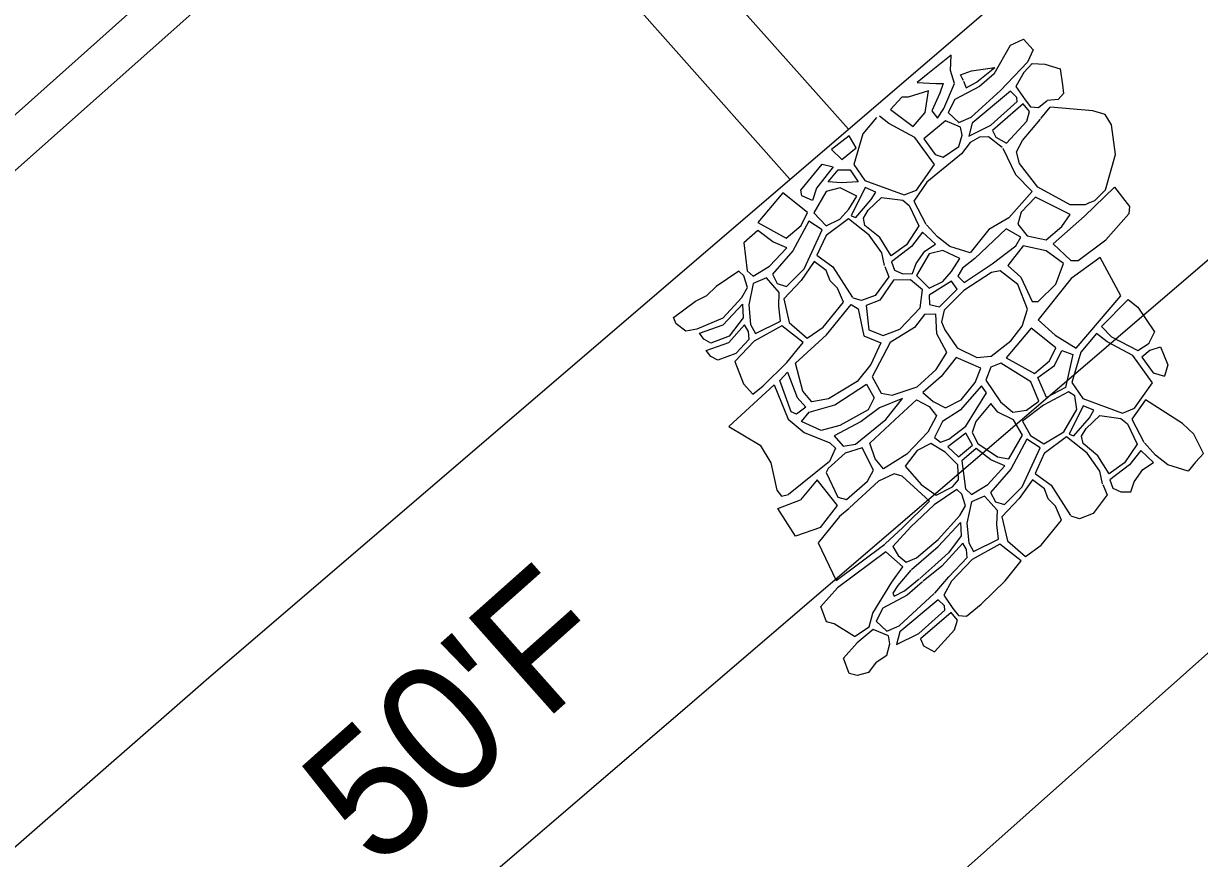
# Model space of a CAD drawing. Extents: x 49683 to 58852, y 49525 to 54803.
# Drawn here: x 53454.97 to 53500.86, y 51364.85 to 51397.42 of the extents above; entities that cross this region are included whole.
import ezdxf

# ---------------------------------------------------------------- set-up
doc = ezdxf.new("R2010")
doc.units = 0
for name, color, linetype in [('Level 11', 7, 'Continuous'), ('Level 13', 7, 'Continuous'), ('Level 16', 7, 'Continuous'), ('Level 18', 7, 'Continuous'), ('Level 33', 7, 'Continuous'), ('Level 48', 7, 'Continuous'), ('Level 8', 7, 'Continuous')]:
    doc.layers.add(name, color=color, linetype=linetype)

msp = doc.modelspace()

# ---------------------------------------------------------------- linework, layer by layer
at = {"layer": 'Level 11'}
msp.add_line((53245.856, 51207.553), (53944.235, 51830.768), dxfattribs=at)
at = {"layer": 'Level 13'}
msp.add_line((53681.554, 51593.39), (53435.601, 51374.767), dxfattribs=at)
at = {"layer": 'Level 16'}
for p, q in [((53491.171, 51396.189), (53490.255, 51395.462)), ((53491.139, 51395.588), (53491.171, 51396.189)), ((53491.297, 51395.083), (53491.139, 51395.588)), ((53490.255, 51395.462), (53489.844, 51395.114)), ((53489.844, 51395.114), (53490.571, 51395.083)), ((53490.571, 51395.083), (53490.855, 51395.083)), ((53490.855, 51395.083), (53490.728, 51394.703)), ((53490.886, 51394.103), (53491.297, 51395.083)), ((53490.286, 51394.798), (53489.497, 51394.545)), ((53490.16, 51393.945), (53490.286, 51394.798)), ((53490.728, 51394.703), (53490.413, 51394.008)), ((53489.244, 51394.545), (53488.802, 51394.071)), ((53489.497, 51394.545), (53489.244, 51394.545)), ((53488.802, 51394.071), (53489.686, 51393.407)), ((53489.686, 51393.407), (53490.16, 51393.945)), ((53490.413, 51394.008), (53490.634, 51393.724)), ((53490.634, 51393.724), (53490.886, 51394.103)), ((53486.377, 51391.242), (53486.756, 51391.716)), ((53486.756, 51391.716), (53487.229, 51391.716)), ((53487.229, 51391.716), (53487.545, 51391.242)), ((53486.882, 51391.21), (53486.377, 51391.242)), ((53487.545, 51391.242), (53486.882, 51391.21))]:
    msp.add_line(p, q, dxfattribs=at)
for points in [[(53492.848, 51395.451), (53493.482, 51396.568), (53493.99, 51396.814), (53494.373, 51396.39), (53494.154, 51395.917), (53493.092, 51394.802)], [(53491.648, 51395.196), (53491.599, 51395.292), (53491.542, 51395.411), (53491.97, 51395.567), (53492.874, 51395.701)], [(53491.648, 51395.166), (53491.71, 51395.039), (53491.759, 51394.916), (53492.164, 51395.125), (53492.874, 51395.701)], [(53492.834, 51395.675), (53492.765, 51395.615)], [(53494.338, 51395.858), (53494.003, 51395.505), (53493.701, 51394.957), (53494.057, 51394.444), (53494.269, 51394.165), (53494.582, 51394.143), (53494.919, 51394.415)], [(53494.338, 51395.858), (53494.824, 51395.836), (53495.421, 51395.651), (53495.52, 51395.033), (53495.561, 51394.685), (53495.351, 51394.452), (53494.919, 51394.415)], [(53492.848, 51395.451), (53492.274, 51394.966), (53491.318, 51394.45), (53491.06, 51393.948), (53491.476, 51393.556), (53491.954, 51393.765), (53493.092, 51394.802)], [(53488.26, 51393.752), (53487.726, 51393.111), (53487.37, 51391.922), (53487.798, 51391.297), (53489.341, 51390.736), (53489.819, 51390.92), (53490.518, 51391.913), (53489.748, 51392.978), (53488.744, 51393.516), (53488.372, 51393.8)], [(53494.674, 51393.707), (53495.03, 51394.153)], [(53496.578, 51390.436), (53496.782, 51390.511), (53497.194, 51390.931), (53497.583, 51392.313), (53497.423, 51393.468), (53497.182, 51393.867), (53496.705, 51394.01), (53495.03, 51394.153)], [(53496.578, 51390.436), (53496.399, 51390.351), (53495.811, 51390.35), (53494.552, 51391.041), (53493.839, 51391.964), (53493.724, 51392.416), (53493.956, 51392.857), (53494.658, 51393.692)], [(53493.167, 51392.581), (53492.627, 51392.994), (53492.272, 51392.981), (53491.916, 51392.772), (53491.573, 51392.331), (53490.224, 51391.227), (53489.708, 51390.491), (53490.185, 51389.596)], [(53493.193, 51392.555), (53493.681, 51391.534), (53494.332, 51390.863), (53493.428, 51389.833), (53492.64, 51389.381), (53491.914, 51388.467), (53491.117, 51388.718), (53490.635, 51389.095), (53490.211, 51389.569)], [(53496.376, 51389.897), (53497.543, 51391.03), (53498.133, 51390.286), (53498.108, 51389.993), (53497.214, 51388.984)], [(53488.568, 51387.973), (53488.468, 51388.468), (53487.967, 51389.166), (53487.159, 51389.802), (53486.288, 51389.152), (53485.932, 51388.379), (53486.557, 51387.927), (53487.319, 51386.737)], [(53496.376, 51389.897), (53495.148, 51388.827), (53495.84, 51388.177), (53496.134, 51388.178), (53497.214, 51388.984)], [(53482.264, 51385.92), (53483.001, 51386.735), (53483.225, 51387.115), (53483.08, 51387.573), (53482.879, 51387.752), (53481.996, 51387.158), (53481.633, 51386.814)], [(53488.583, 51387.946), (53488.745, 51387.54), (53488.207, 51386.812), (53487.669, 51386.611), (53487.346, 51386.708)], [(53482.264, 51385.92), (53481.249, 51385.499), (53480.816, 51385.415), (53480.433, 51385.704), (53480.332, 51385.953), (53481.187, 51386.587), (53481.633, 51386.814)], [(53482.277, 51385.664), (53483.023, 51386.467), (53483.056, 51385.942), (53482.51, 51385.227)], [(53497.034, 51385.593), (53498.077, 51386.656), (53498.456, 51386.354), (53499.107, 51385.393), (53498.873, 51384.926)], [(53482.51, 51385.227), (53481.79, 51384.955), (53481.524, 51385.101), (53481.343, 51385.334), (53482.277, 51385.664)], [(53482.769, 51384.551), (53483.289, 51385.104), (53483.256, 51385.406), (53483.111, 51385.663), (53482.489, 51384.972)], [(53483.427, 51382.954), (53483.835, 51383.284), (53484.763, 51384.19), (53485.39, 51384.972), (53484.564, 51385.619), (53483.479, 51385.026), (53482.732, 51384.237)], [(53497.034, 51385.593), (53497.427, 51385.201), (53498.456, 51384.663), (53498.893, 51384.948)], [(53482.769, 51384.551), (53482.059, 51384.283), (53481.793, 51384.43), (53481.612, 51384.662), (53482.489, 51384.972)], [(53498.94, 51384.675), (53498.615, 51384.406), (53499.055, 51383.794), (53499.5, 51383.657)], [(53498.94, 51384.675), (53499.342, 51384.806), (53499.623, 51384.106), (53499.5, 51383.657)], [(53482.732, 51384.237), (53483.067, 51383.359), (53483.427, 51382.954)], [(53484.264, 51383.318), (53482.493, 51381.698), (53483.713, 51380.969), (53484.128, 51380.276), (53484.369, 51379.216), (53484.545, 51378.976), (53484.821, 51379.047)], [(53484.264, 51383.318), (53484.808, 51381.981), (53485.429, 51381.466), (53486.44, 51381.066), (53486.651, 51380.856), (53486.429, 51380.339), (53484.821, 51379.047)], [(53498.754, 51382.742), (53498.22, 51381.979), (53498.696, 51381.084)], [(53500.709, 51380.312), (53501.018, 51380.648), (53500.645, 51381.396), (53500.197, 51381.814), (53498.754, 51382.742)], [(53497.079, 51379.461), (53496.98, 51379.956), (53496.478, 51380.654), (53495.671, 51381.29), (53494.8, 51380.64), (53494.444, 51379.868), (53495.068, 51379.415), (53495.831, 51378.225)], [(53500.709, 51380.312), (53500.426, 51379.955), (53499.628, 51380.206), (53499.146, 51380.584), (53498.723, 51381.058)], [(53486.068, 51377.759), (53486.738, 51378.614), (53485.942, 51379.621), (53485.293, 51378.839)], [(53488.597, 51377.127), (53489.288, 51377.763), (53490.329, 51378.781), (53489.257, 51379.763), (53488.944, 51379.852), (53488.341, 51379.561), (53487.202, 51378.521)], [(53497.094, 51379.434), (53497.257, 51379.028), (53496.718, 51378.301), (53496.181, 51378.1), (53495.857, 51378.196)], [(53486.068, 51377.759), (53485.1, 51377.423), (53484.407, 51378.504), (53485.293, 51378.839)], [(53487.185, 51378.504), (53486.814, 51378.185), (53485.979, 51377.155), (53486.688, 51375.686), (53488.579, 51377.11)], [(53489.627, 51376.114), (53490.662, 51377.016), (53491.534, 51377.955), (53491.567, 51377.43), (53491.064, 51376.771), (53490.538, 51376.29), (53489.948, 51375.775)], [(53487.398, 51373.511), (53487.973, 51373.886), (53488.108, 51374.413), (53488.857, 51375.627), (53489.286, 51376.228), (53488.625, 51376.815), (53486.73, 51375.402)], [(53490.539, 51375.203), (53491.085, 51375.832), (53491.801, 51376.593), (53491.768, 51376.894), (53491.623, 51377.151), (53490.806, 51376.245), (53490.083, 51375.659)], [(53489.602, 51376.089), (53489.089, 51375.492), (53488.893, 51375.198), (53488.942, 51375.076), (53489.346, 51375.284), (53489.929, 51375.757)], [(53487.398, 51373.511), (53486.606, 51374.005), (53486.303, 51374.077), (53486.081, 51374.674), (53486.73, 51375.402)], [(53490.058, 51375.634), (53489.456, 51375.125), (53488.5, 51374.61), (53488.242, 51374.107), (53488.658, 51373.715), (53489.136, 51373.924), (53490.513, 51375.179)], [(53490.52, 51372.909), (53491.305, 51373.767), (53491.416, 51374.147), (53491.171, 51374.441), (53489.969, 51373.411), (53490.091, 51373.141), (53490.52, 51372.909)], [(53488.241, 51372.501), (53488.657, 51372.784), (53488.78, 51373.225), (53488.72, 51373.532), (53488.132, 51373.776), (53487.509, 51373.261)], [(53488.241, 51372.501), (53487.942, 51372.096), (53487.497, 51371.989), (53487.193, 51372.062), (53486.971, 51372.658), (53487.509, 51373.261)]]:
    msp.add_lwpolyline(points, dxfattribs=at)
for points in [[(53493.487, 51394.783), (53491.991, 51393.532), (53491.855, 51393.03), (53492.726, 51393.459), (53493.744, 51394.379), (53493.731, 51394.539)], [(53493.988, 51394.282), (53492.787, 51393.251), (53492.909, 51392.982), (53493.337, 51392.749), (53494.122, 51393.608), (53494.233, 51393.988)], [(53490.103, 51392.917), (53490.543, 51392.305), (53490.862, 51392.208), (53491.475, 51392.625), (53491.598, 51393.066), (53491.537, 51393.372), (53490.949, 51393.617)], [(53487.19, 51393.038), (53486.497, 51392.501), (53486.91, 51392.11), (53487.458, 51392.569)], [(53486.569, 51391.833), (53485.914, 51390.999), (53485.762, 51390.516), (53485.346, 51390.697), (53485.309, 51390.921), (53486.131, 51391.927)], [(53487.495, 51390.68), (53486.834, 51391.004), (53486.298, 51390.867), (53485.814, 51390.027), (53486.297, 51389.524), (53486.832, 51389.787), (53487.179, 51390.175)], [(53487.81, 51391.016), (53487.269, 51389.912), (53487.453, 51389.851), (53488.054, 51390.55), (53488.226, 51390.845)], [(53484.597, 51390.819), (53483.628, 51389.654), (53484.729, 51389.042), (53485.318, 51389.533), (53485.564, 51390.048)], [(53489.915, 51389.523), (53489.425, 51388.788), (53488.824, 51388.358), (53488.383, 51389.068), (53487.808, 51389.545), (53487.747, 51389.827), (53487.931, 51390.134), (53488.459, 51390.637), (53489.279, 51390.527), (53489.536, 51390.319)], [(53495.811, 51389.972), (53494.468, 51390.642), (53493.9, 51390.054), (53493.774, 51389.592), (53494.141, 51389.141), (53494.875, 51388.974), (53495.485, 51389.499)], [(53485.618, 51389.71), (53484.991, 51388.547), (53484.197, 51387.641), (53484.387, 51387.273), (53484.744, 51387.162), (53485.438, 51387.855), (53486.132, 51389.375)], [(53483.629, 51389.35), (53483.081, 51388.869), (53483.214, 51387.774), (53483.449, 51387.562), (53484.086, 51387.954), (53484.757, 51388.67), (53484.21, 51388.904)], [(53490.057, 51389.273), (53489.626, 51388.716), (53488.849, 51388.127), (53488.964, 51387.802), (53489.279, 51387.655), (53489.667, 51387.666), (53489.804, 51388.055), (53490.141, 51388.538), (53490.561, 51388.812)], [(53493.889, 51389.078), (53493.312, 51389.403), (53492.093, 51388.246), (53491.62, 51387.879), (53491.431, 51387.563), (53491.682, 51387.312), (53492.775, 51388.048), (53493.699, 51388.742)], [(53495.557, 51388.061), (53494.875, 51388.554), (53493.983, 51388.752), (53493.384, 51387.985), (53493.887, 51387.524), (53494.337, 51386.569), (53494.568, 51386.57), (53495.251, 51387.253)], [(53491.505, 51388.246), (53490.844, 51388.57), (53490.308, 51388.433), (53489.825, 51387.593), (53490.307, 51387.09), (53490.842, 51387.353), (53491.189, 51387.742)], [(53496.99, 51388.288), (53495.849, 51387.466), (53494.561, 51385.859), (53495.234, 51385.26), (53496.054, 51384.758), (53497.796, 51386.794)], [(53485.829, 51388.135), (53485.314, 51387.397), (53484.643, 51386.681), (53484.854, 51385.754), (53485.557, 51385.14), (53486.172, 51385.577), (53486.967, 51386.55), (53486.733, 51387.097), (53486.443, 51387.387), (53486.298, 51387.778)], [(53493.089, 51387.775), (53492.743, 51387.701), (53491.671, 51387.007), (53490.894, 51386.23), (53490.799, 51385.778), (53490.924, 51385.463), (53491.406, 51384.771), (53492.172, 51384.384), (53492.739, 51384.447), (53493.496, 51385.036), (53493.948, 51385.614), (53494.148, 51386.275), (53493.771, 51387.241)], [(53483.962, 51387.496), (53483.448, 51387.272), (53483.269, 51386.445), (53483.346, 51385.674), (53483.535, 51385.328), (53484.508, 51385.809), (53484.442, 51386.39), (53484.465, 51386.927)], [(53488.924, 51387.403), (53488.386, 51386.633), (53487.859, 51386.422), (53487.963, 51385.473), (53488.521, 51385.253), (53489.164, 51385.496), (53489.956, 51386.329), (53490.051, 51387.036), (53489.588, 51387.414)], [(53491.189, 51387.364), (53490.307, 51386.817), (53490.327, 51386.46), (53490.715, 51386.366), (53491.409, 51387.059)], [(53487.269, 51386.463), (53487.542, 51386.295), (53487.763, 51385.231), (53488.426, 51384.968), (53488.035, 51384.114), (53487.497, 51383.449), (53486.379, 51382.774), (53485.736, 51382.657), (53485.378, 51383.078), (53485.095, 51384.163), (53486.308, 51385.271)], [(53490.135, 51386.066), (53489.734, 51385.56), (53488.795, 51384.979), (53488.087, 51383.64), (53488.434, 51382.997), (53488.866, 51382.924), (53489.847, 51383.252), (53490.585, 51383.927), (53491.008, 51384.581), (53490.608, 51385.318), (53490.567, 51386.077)], [(53494.291, 51385.54), (53493.322, 51384.375), (53494.424, 51383.764), (53495.012, 51384.255), (53495.258, 51384.769)], [(53499.03, 51383.402), (53498.259, 51384.467), (53497.255, 51385.005), (53496.839, 51385.323), (53496.238, 51384.599), (53495.881, 51383.41), (53496.309, 51382.786), (53497.852, 51382.224), (53498.33, 51382.408)], [(53495.491, 51384.66), (53495.919, 51384.501), (53495.636, 51383.214), (53494.888, 51382.833), (53494.558, 51383.605), (53495.208, 51384.083)], [(53491.366, 51384.392), (53490.775, 51383.653), (53490.068, 51383.031), (53490.468, 51382.673), (53490.953, 51382.421), (53491.564, 51382.737), (53492.113, 51383.413), (53492.335, 51383.971)], [(53494.594, 51382.686), (53494.276, 51383.445), (53493.113, 51384.167), (53492.721, 51384.019), (53492.524, 51383.504), (53493.099, 51382.66), (53493.577, 51382.256), (53494.116, 51382.33)], [(53484.789, 51383.815), (53485.167, 51382.825), (53485.504, 51382.446), (53485.135, 51382.182), (53484.924, 51382.266), (53484.483, 51383.488)], [(53487.866, 51383.355), (53488.171, 51382.818), (53487.938, 51382.354), (53486.821, 51381.741), (53486.093, 51381.54), (53485.335, 51381.898), (53485.63, 51382.256), (53486.632, 51382.542)], [(53492.356, 51383.285), (53491.517, 51382.335), (53490.835, 51381.898), (53490.521, 51381.272), (53490.756, 51381.083), (53491.08, 51381.206), (53491.74, 51381.71), (53492.557, 51383.018)], [(53489.277, 51382.788), (53488.371, 51382.428), (53487.664, 51381.89), (53486.599, 51381.33), (53486.957, 51380.93), (53487.442, 51381.015), (53488.623, 51381.965)], [(53489.815, 51382.735), (53490.31, 51382.473), (53490.604, 51382.115), (53490.266, 51381.482), (53489.443, 51380.617), (53488.536, 51380.047), (53488.21, 51380.436), (53488, 51381.047), (53488.971, 51381.955)], [(53495.746, 51383.055), (53494.778, 51382.527), (53493.956, 51381.901), (53494.262, 51381.35), (53494.788, 51381.02), (53495.573, 51381.486), (53496.076, 51382.357), (53496.003, 51382.896)], [(53493.955, 51381.362), (53493.601, 51381.962), (53492.988, 51382.255), (53492.719, 51382.598), (53492.13, 51381.887), (53491.995, 51381.458), (53492.215, 51381.041), (53492.986, 51380.516), (53493.427, 51380.442)], [(53496.321, 51382.504), (53495.781, 51381.401), (53495.965, 51381.34), (53496.566, 51382.039), (53496.738, 51382.333)], [(53498.427, 51381.012), (53497.936, 51380.276), (53497.335, 51379.847), (53496.895, 51380.557), (53496.32, 51381.034), (53496.259, 51381.316), (53496.443, 51381.622), (53496.97, 51382.125), (53497.791, 51382.016), (53498.048, 51381.808)], [(53491.739, 51381.441), (53491.046, 51380.904), (53491.459, 51380.514), (53492.007, 51380.972)], [(53487.694, 51380.868), (53487.041, 51380.656), (53486.376, 51380.055), (53486.292, 51379.907), (53486.754, 51378.938), (53487.091, 51378.854), (53487.904, 51379.561), (53488.146, 51379.994)], [(53491.458, 51379.62), (53491.436, 51380.201), (53490.934, 51380.703), (53490.376, 51381.038), (53489.85, 51380.758), (53489.381, 51380.154), (53490.005, 51379.44), (53490.586, 51379.016), (53491.223, 51379.34)], [(53494.13, 51381.198), (53493.503, 51380.036), (53492.709, 51379.13), (53492.898, 51378.761), (53493.256, 51378.65), (53493.949, 51379.343), (53494.644, 51380.864)], [(53492.141, 51380.839), (53491.593, 51380.357), (53491.726, 51379.263), (53491.96, 51379.051), (53492.597, 51379.442), (53493.268, 51380.158), (53492.721, 51380.392)], [(53498.569, 51380.761), (53498.138, 51380.204), (53497.36, 51379.616), (53497.476, 51379.29), (53497.79, 51379.144), (53498.179, 51379.155), (53498.316, 51379.543), (53498.652, 51380.027), (53499.072, 51380.3)], [(53494.34, 51379.623), (53493.826, 51378.885), (53493.155, 51378.169), (53493.366, 51377.242), (53494.069, 51376.629), (53494.684, 51377.065), (53495.478, 51378.038), (53495.244, 51378.585), (53494.954, 51378.875), (53494.809, 51379.266)], [(53491.391, 51379.24), (53490.507, 51378.647), (53489.601, 51377.786), (53488.896, 51377.014), (53489.108, 51376.668), (53489.41, 51376.411), (53489.823, 51376.579), (53490.662, 51377.284), (53491.512, 51378.223), (53491.736, 51378.604), (53491.591, 51379.062)], [(53492.474, 51378.984), (53491.96, 51378.76), (53491.78, 51377.933), (53491.857, 51377.162), (53492.047, 51376.816), (53493.019, 51377.298), (53492.953, 51377.879), (53492.976, 51378.415)], [(53493.901, 51376.461), (53493.075, 51377.108), (53491.991, 51376.515), (53491.185, 51375.665), (53490.883, 51375.117), (53491.24, 51374.603), (53491.452, 51374.324), (53491.765, 51374.302), (53492.346, 51374.772), (53493.275, 51375.678)], [(53490.669, 51374.943), (53489.173, 51373.691), (53489.038, 51373.189), (53489.908, 51373.619), (53490.926, 51374.539), (53490.914, 51374.698)]]:
    msp.add_lwpolyline(points, close=True, dxfattribs=at)
at = {"layer": 'Level 18'}
for p, q in [((53462.101, 51371.818), (53515.726, 51417.789)), ((53470.563, 51361.948), (53524.364, 51408.072)), ((53424.415, 51338.955), (53462.101, 51371.818))]:
    msp.add_line(p, q, dxfattribs=at)
at = {"layer": 'Level 33'}
msp.add_line((52768.796, 50721.847), (53711.351, 51559.667), dxfattribs=at)
at = {"layer": 'Level 8'}
for p, q in [((53468.291, 51414.527), (53487.159, 51393.3)), ((53466.048, 51412.534), (53484.881, 51391.347))]:
    msp.add_line(p, q, dxfattribs=at)

# ---------------------------------------------------------------- texts
at = {"layer": 'Level 48'}
msp.add_text("50'F", height=5, rotation=41.6334, dxfattribs=at).set_placement((53468.745, 51364.344))

doc.saveas('drawing.dxf')
